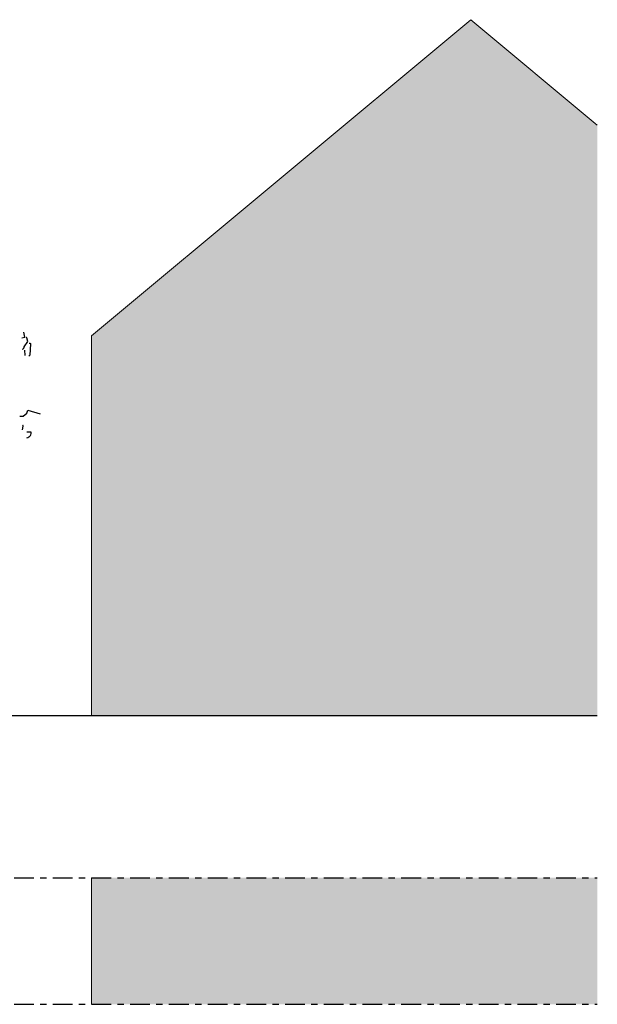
# Model space of a CAD drawing. Header units: metres. Extents: x 104013 to 108981, y 427946 to 428479.
# Tile 330 of 330: x 108972.32 to 108981.46, y 428291.14 to 428306.71. Entities that reach past the tile are written whole.
import ezdxf

# ---------------------------------------------------------------- set-up
doc = ezdxf.new("R2010")
doc.units = ezdxf.units.M
doc.linetypes.add('CENTER', pattern=[2, 1.25, -0.25, 0.25, -0.25])
doc.linetypes.add('XX-AFBREEK', pattern=[7, 4, -1, 1, -1])
for name, color, linetype, lineweight in [('N-WE-GR-BOOM-SD', 90, 'Continuous', 25), ('N-WE-OG-BEBOUWING_WONINGBOUW-GD', 7, 'Continuous', 18), ('N-WE-VH-VERHARDING-GD', 7, 'Continuous', 25), ('N-XX-GW-GROND-GD', 7, 'Continuous', 25), ('X-XX-AL-AFBREEKLIJN-GD', 7, 'XX-AFBREEK', 25)]:
    doc.layers.add(name, color=color, linetype=linetype, lineweight=lineweight)
doc.layers.add('N-WE-VH-VERHARDING-AP_BEBOUWING', color=41, linetype='Continuous')

# ---------------------------------------------------------------- blocks, each defined once
blk = doc.blocks.new('SGR-BOOM_S02_G_ZIJ-D')
at = {"flags": 128}
for points in [[(2.819, 7.549), (2.876, 7.566), (2.861, 7.664)], [(2.834, 7.327), (2.837, 7.327), (2.841, 7.329), (2.847, 7.335), (2.85, 7.338), (2.859, 7.346), (2.861, 7.352), (2.862, 7.355), (2.862, 7.375), (2.935, 7.475), (2.918, 7.547), (2.915, 7.551), (2.91, 7.553), (2.908, 7.554), (2.906, 7.556)], [(2.964, 7.446), (2.971, 7.445), (2.977, 7.443), (2.988, 7.437), (2.993, 7.433), (2.978, 7.21), (2.974, 7.207), (2.969, 7.2), (2.963, 7.192), (2.959, 7.187)], [(2.872, 7.303), (2.877, 7.202)], [(2.777, 6.004), (2.847, 6.004), (2.915, 6.062), (2.936, 6.119), (3.181, 6.046)], [(2.834, 5.73), (2.847, 5.806), (2.846, 5.809), (2.844, 5.815), (2.841, 5.819), (2.834, 5.826)], [(2.92, 5.576), (2.934, 5.579), (2.959, 5.593), (2.971, 5.602), (2.987, 5.62), (2.997, 5.633), (3.006, 5.657), (3.005, 5.676), (3.004, 5.682), (3.001, 5.687), (2.92, 5.687)]]:
    blk.add_lwpolyline(points, dxfattribs=at)

msp = doc.modelspace()

# ---------------------------------------------------------------- hatches: boundary and pattern name
at = {"layer": 'N-WE-VH-VERHARDING-AP_BEBOUWING'}
h = msp.add_hatch(color=256, dxfattribs=at)
h.dxf.hatch_style = 1
h.set_gradient(color1=(207, 207, 207))
h.paths.add_polyline_path([(108979.461, 428306.711), (108973.461, 428301.711), (108973.461, 428295.711), (108981.461, 428295.711), (108981.461, 428305.045)])
h = msp.add_hatch(color=256, dxfattribs=at)
h.dxf.hatch_style = 1
h.set_gradient(color1=(207, 207, 207))
h.paths.add_polyline_path([(108981.461, 428293.142), (108973.46, 428293.142), (108973.46, 428291.142), (108981.461, 428291.142)])

# ---------------------------------------------------------------- linework, layer by layer
at = {"layer": 'N-WE-OG-BEBOUWING_WONINGBOUW-GD'}
for points in [[(108979.461, 428306.711), (108973.461, 428301.711)], [(108979.461, 428306.711), (108981.461, 428305.045)], [(108973.461, 428295.711), (108973.461, 428301.711)], [(108973.46, 428291.142), (108973.46, 428293.142)]]:
    msp.add_lwpolyline(points, dxfattribs=at)
at = {"layer": 'N-WE-VH-VERHARDING-GD', "flags": 128}
msp.add_lwpolyline([(108971.461, 428295.711), (108973.461, 428295.711)], dxfattribs=at)
at = {"layer": 'N-XX-GW-GROND-GD', "flags": 128}
msp.add_lwpolyline([(108973.461, 428295.711), (108981.461, 428295.711)], dxfattribs=at)
at = {"layer": 'X-XX-AL-AFBREEKLIJN-GD', "linetype": 'CENTER', "ltscale": 0.25}
for points in [[(108948.96, 428293.142), (108981.461, 428293.142)], [(108948.96, 428291.142), (108981.461, 428291.142)]]:
    msp.add_lwpolyline(points, dxfattribs=at)

# ---------------------------------------------------------------- block references
at = {"layer": 'N-WE-GR-BOOM-SD', "xscale": 0.8, "yscale": 0.8, "zscale": 0.8}
msp.add_blockref('SGR-BOOM_S02_G_ZIJ-D', (108970.103, 428295.641), dxfattribs=at)

doc.saveas('drawing.dxf')
